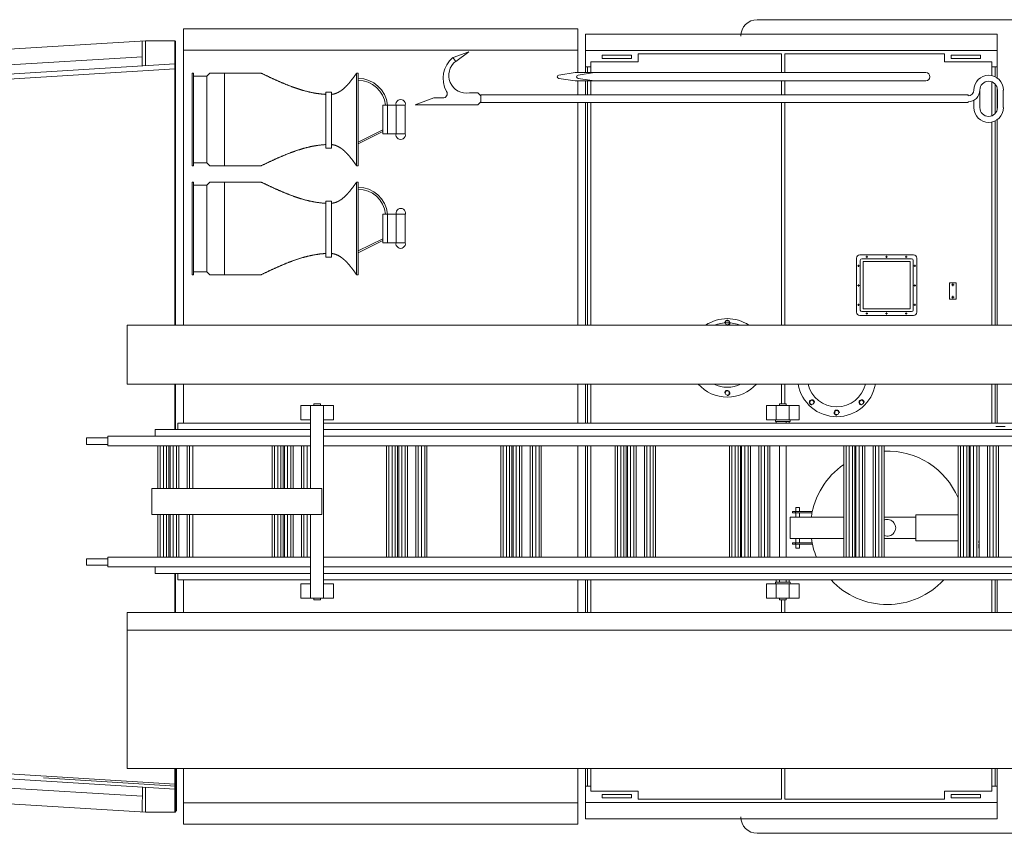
# Model space of a CAD drawing. Header units: metres. Extents: x -167 to 338, y -186 to 508.
# Tile 278 of 279: x 72.57 to 75.61, y 505.64 to 508.15. Entities that reach past the tile are written whole.
import ezdxf

# ---------------------------------------------------------------- set-up
doc = ezdxf.new("R2010")
doc.units = ezdxf.units.M
doc.header["$MEASUREMENT"] = 0

msp = doc.modelspace()

# ---------------------------------------------------------------- linework, layer by layer
at = {"color": 7, "linetype": 'Continuous', "lineweight": 13}
for p, q in [((74.8446, 508.1545), (75.883, 508.1545)), ((73.0737, 508.1263), (73.0737, 507.2119)), ((73.0737, 508.1263), (74.2906, 508.1263)), ((74.2906, 508.1263), (74.2906, 507.9912)), ((74.3148, 508.1102), (75.5851, 508.1102)), ((74.3148, 508.1102), (74.3148, 507.9912)), ((75.5851, 508.1102), (75.5851, 507.9745)), ((72.9568, 508.089), (71.9688, 508.0285)), ((72.9467, 508.089), (72.9467, 508.0119)), ((73.0072, 508.089), (72.9568, 508.089)), ((72.9568, 508.089), (72.9568, 508.0125)), ((73.0475, 508.089), (73.0072, 508.089)), ((73.0475, 508.089), (73.0475, 507.2119)), ((73.0496, 508.089), (73.0496, 507.2119)), ((73.0737, 508.0608), (74.2906, 508.0608)), ((73.9065, 508.0377), (73.9544, 508.0549)), ((73.9544, 508.0549), (73.9141, 508.0258)), ((74.2906, 508.0608), (74.2906, 507.9912)), ((75.5851, 508.0597), (74.3148, 508.0597)), ((74.4771, 508.0245), (74.4771, 508.0497)), ((74.4771, 508.0497), (74.4771, 508.0245)), ((74.9199, 508.0497), (74.4771, 508.0497)), ((74.9199, 507.9912), (74.9199, 508.0497)), ((75.4228, 508.0497), (74.93, 508.0497)), ((74.93, 508.0497), (74.93, 507.9912)), ((75.4228, 508.0245), (75.4228, 508.0497)), ((73.0475, 508.018), (71.9537, 507.951)), ((72.9469, 508.0402), (71.9839, 507.9812)), ((73.9145, 508.0258), (73.9057, 508.0377)), ((74.3309, 508.0245), (74.4771, 508.0245)), ((74.3309, 508.0245), (74.3309, 507.9912)), ((75.4228, 508.0245), (75.5689, 508.0245)), ((75.5689, 508.0245), (75.5689, 507.9817)), ((73.0475, 508.0029), (71.9537, 507.9359)), ((73.1007, 507.7038), (73.1007, 507.9896)), ((73.1007, 507.9896), (73.1052, 507.9896)), ((73.1052, 507.7038), (73.1052, 507.9896)), ((73.146, 507.9805), (73.1551, 507.9896)), ((73.1551, 507.9896), (73.2, 507.9896)), ((73.2, 507.7038), (73.2, 507.9896)), ((73.3134, 507.9896), (73.2, 507.9896)), ((73.6083, 507.9896), (73.6129, 507.9896)), ((73.6083, 507.7038), (73.6083, 507.9896)), ((73.6129, 507.7038), (73.6129, 507.9896)), ((74.2321, 507.9837), (74.2827, 507.9912)), ((74.8351, 507.9912), (74.2827, 507.9912)), ((74.2919, 507.9837), (74.3426, 507.9912)), ((74.3309, 508.0093), (74.3148, 508.0093)), ((74.3209, 508.0093), (74.3209, 507.9912)), ((75.0939, 507.9912), (74.8351, 507.9912)), ((75.1492, 507.9912), (75.0939, 507.9912)), ((75.3649, 507.9912), (75.1492, 507.9912)), ((75.5689, 508.0093), (75.5851, 508.0093)), ((75.579, 508.0093), (75.579, 507.9781)), ((73.1052, 507.9805), (73.146, 507.9805)), ((73.146, 507.7128), (73.146, 507.9805)), ((74.2322, 507.973), (74.2827, 507.9658)), ((74.8351, 507.9658), (74.2827, 507.9658)), ((74.2906, 507.9658), (74.2906, 507.9223)), ((74.2906, 507.9658), (74.2906, 507.9223)), ((74.292, 507.973), (74.3426, 507.9658)), ((74.3148, 507.9658), (74.3148, 507.9223)), ((74.3209, 507.9658), (74.3209, 507.9223)), ((74.3309, 507.9658), (74.3309, 507.9223)), ((75.0908, 507.9658), (74.8351, 507.9658)), ((74.9199, 507.9223), (74.9199, 507.9658)), ((74.93, 507.9658), (74.93, 507.9223)), ((75.1491, 507.9658), (75.0908, 507.9658)), ((75.3649, 507.9658), (75.1491, 507.9658)), ((75.5689, 507.9628), (75.5689, 507.8578)), ((75.579, 507.9558), (75.579, 507.8648)), ((73.513, 507.9306), (73.5311, 507.9306)), ((73.513, 507.7582), (73.513, 507.9306)), ((73.5311, 507.9306), (73.5311, 507.7582)), ((73.9827, 507.9284), (73.9564, 507.9284)), ((73.9918, 507.9194), (73.9827, 507.9284)), ((73.9827, 507.9284), (73.9918, 507.9194)), ((73.9918, 507.9194), (73.9918, 507.9223)), ((73.9919, 507.9223), (74.0706, 507.9223)), ((74.0706, 507.9223), (74.8339, 507.9223)), ((74.8339, 507.9223), (75.4953, 507.9223)), ((75.4953, 507.9194), (75.4953, 507.9223)), ((75.5316, 507.8831), (75.5316, 507.9375)), ((75.5851, 507.9448), (75.5851, 507.8757)), ((75.5861, 507.9375), (75.5861, 507.8831)), ((75.6042, 507.9375), (75.6042, 507.8831)), ((73.7889, 507.8921), (73.8461, 507.913)), ((73.9612, 507.8921), (73.7896, 507.8921)), ((73.8461, 507.913), (73.8743, 507.913)), ((73.8676, 507.913), (73.872, 507.913)), ((73.9827, 507.8921), (73.9612, 507.8921)), ((73.9918, 507.9012), (73.9827, 507.8921)), ((73.9918, 507.9012), (73.9918, 507.9194)), ((73.9919, 507.9014), (73.9919, 507.8987)), ((73.9919, 507.8987), (74.0706, 507.8987)), ((74.0702, 507.8987), (74.8377, 507.8987)), ((74.2906, 507.8987), (74.2906, 507.2119)), ((74.2906, 507.8987), (74.2906, 507.2119)), ((74.3148, 507.8987), (74.3148, 507.2119)), ((74.3209, 507.8987), (74.3209, 507.2119)), ((74.3309, 507.8987), (74.3309, 507.2119)), ((74.8377, 507.8987), (75.4953, 507.8987)), ((74.9199, 507.2119), (74.9199, 507.8987)), ((74.93, 507.8987), (74.93, 507.2119)), ((75.4953, 507.9012), (75.4953, 507.8987)), ((75.5135, 507.8831), (75.5135, 507.9061)), ((75.5316, 507.8831), (75.5316, 507.9184)), ((73.6894, 507.891), (73.6894, 507.8023)), ((73.6894, 507.891), (73.7585, 507.891)), ((73.7032, 507.891), (73.7032, 507.8023)), ((73.7298, 507.891), (73.7298, 507.8023)), ((73.7585, 507.891), (73.7585, 507.8023)), ((75.5689, 507.8388), (75.5689, 507.2119)), ((75.579, 507.8424), (75.579, 507.2119)), ((75.5851, 507.846), (75.5851, 507.2119)), ((73.6894, 507.8148), (73.6129, 507.7771)), ((73.6894, 507.8091), (73.6129, 507.7714)), ((73.6894, 507.8023), (73.7585, 507.8023)), ((73.7034, 507.8217), (73.7032, 507.8216)), ((73.5311, 507.7582), (73.513, 507.7582)), ((73.1052, 507.7128), (73.146, 507.7128)), ((73.146, 507.7128), (73.1551, 507.7038)), ((73.1007, 507.7038), (73.1052, 507.7038)), ((73.1551, 507.7038), (73.2, 507.7038)), ((73.3134, 507.7038), (73.2, 507.7038)), ((73.6083, 507.7038), (73.6129, 507.7038)), ((73.1007, 507.3677), (73.1007, 507.6535)), ((73.1007, 507.6535), (73.1052, 507.6535)), ((73.1052, 507.3677), (73.1052, 507.6535)), ((73.146, 507.6444), (73.1551, 507.6535)), ((73.1551, 507.6535), (73.2, 507.6535)), ((73.2, 507.3677), (73.2, 507.6535)), ((73.3134, 507.6535), (73.2, 507.6535)), ((73.6083, 507.6535), (73.6129, 507.6535)), ((73.6083, 507.3677), (73.6083, 507.6535)), ((73.6129, 507.3677), (73.6129, 507.6535)), ((73.1052, 507.6444), (73.146, 507.6444)), ((73.146, 507.3767), (73.146, 507.6444)), ((73.513, 507.5945), (73.5311, 507.5945)), ((73.513, 507.4221), (73.513, 507.5945)), ((73.5311, 507.5945), (73.5311, 507.4221)), ((73.6894, 507.5549), (73.6894, 507.4662)), ((73.6894, 507.5549), (73.7585, 507.5549)), ((73.7032, 507.5549), (73.7032, 507.4662)), ((73.7298, 507.5549), (73.7298, 507.4662)), ((73.7585, 507.5549), (73.7585, 507.4662)), ((73.6894, 507.4786), (73.6129, 507.441)), ((73.6894, 507.473), (73.6129, 507.4353)), ((73.6894, 507.4662), (73.7585, 507.4662)), ((73.5311, 507.4221), (73.513, 507.4221)), ((75.1626, 507.2588), (75.1626, 507.412)), ((75.1676, 507.417), (75.3209, 507.417)), ((75.1716, 507.408), (75.3168, 507.408)), ((75.1716, 507.2628), (75.1716, 507.408)), ((75.1863, 507.4226), (75.1802, 507.4226)), ((75.1832, 507.4196), (75.1832, 507.4256)), ((75.2468, 507.4226), (75.2407, 507.4226)), ((75.2437, 507.4196), (75.2437, 507.4256)), ((75.3073, 507.4226), (75.3012, 507.4226)), ((75.3042, 507.4196), (75.3042, 507.4256)), ((75.3168, 507.408), (75.3168, 507.2628)), ((75.3259, 507.412), (75.3259, 507.2588)), ((73.1052, 507.3767), (73.146, 507.3767)), ((73.146, 507.3767), (73.1551, 507.3677)), ((75.1601, 507.3954), (75.154, 507.3954)), ((75.157, 507.3984), (75.157, 507.3923)), ((75.3284, 507.3954), (75.3345, 507.3954)), ((75.3314, 507.3984), (75.3314, 507.3923)), ((73.1007, 507.3677), (73.1052, 507.3677)), ((73.1551, 507.3677), (73.2, 507.3677)), ((73.3134, 507.3677), (73.2, 507.3677)), ((73.6083, 507.3677), (73.6129, 507.3677)), ((75.1601, 507.3349), (75.154, 507.3349)), ((75.157, 507.3379), (75.157, 507.3318)), ((75.3284, 507.3349), (75.3345, 507.3349)), ((75.3314, 507.3379), (75.3314, 507.3318)), ((75.4585, 507.3426), (75.4383, 507.3426)), ((75.4383, 507.2922), (75.4383, 507.3426)), ((75.4585, 507.3426), (75.4433, 507.3426)), ((75.4524, 507.3365), (75.4444, 507.3365)), ((75.4484, 507.3325), (75.4484, 507.3406)), ((75.4585, 507.2922), (75.4585, 507.3426)), ((75.4585, 507.2922), (75.4585, 507.3426)), ((75.4383, 507.2922), (75.4585, 507.2922)), ((75.4433, 507.2922), (75.4585, 507.2922)), ((75.4524, 507.2982), (75.4444, 507.2982)), ((75.4484, 507.2942), (75.4484, 507.3023)), ((75.1601, 507.2744), (75.154, 507.2744)), ((75.157, 507.2774), (75.157, 507.2714)), ((75.3209, 507.2537), (75.1676, 507.2537)), ((75.3168, 507.2628), (75.1716, 507.2628)), ((75.3284, 507.2744), (75.3345, 507.2744)), ((75.3314, 507.2774), (75.3314, 507.2714)), ((75.1863, 507.2482), (75.1802, 507.2482)), ((75.1832, 507.2512), (75.1832, 507.2451)), ((75.2468, 507.2482), (75.2407, 507.2482)), ((75.2437, 507.2512), (75.2437, 507.2451)), ((75.3073, 507.2482), (75.3012, 507.2482)), ((75.3042, 507.2512), (75.3042, 507.2451)), ((72.9001, 507.2119), (72.9001, 507.0304)), ((77.1275, 507.2119), (72.9001, 507.2119)), ((77.1275, 507.0304), (72.9001, 507.0304)), ((73.0475, 507.0304), (73.0475, 506.8896)), ((73.0496, 507.0304), (73.0496, 506.8896)), ((73.0737, 507.0304), (73.0737, 506.9098)), ((74.2906, 507.0304), (74.2906, 506.9098)), ((74.2906, 507.0304), (74.2906, 506.9098)), ((74.3148, 507.0304), (74.3148, 506.9098)), ((74.3209, 507.0304), (74.3209, 506.9098)), ((74.3309, 507.0304), (74.3309, 506.9098)), ((74.9199, 506.9695), (74.9199, 507.0304)), ((74.93, 507.0304), (74.93, 506.9695)), ((75.5689, 507.0304), (75.5689, 506.9094)), ((75.579, 507.0304), (75.579, 506.9098)), ((75.5851, 507.0304), (75.5851, 506.9098)), ((73.4358, 506.9644), (73.4358, 506.9201)), ((73.4661, 506.9644), (73.4358, 506.9644)), ((73.4661, 506.9644), (73.4661, 506.8896)), ((73.5064, 506.9644), (73.4661, 506.9644)), ((73.4963, 506.9695), (73.4762, 506.9695)), ((73.4762, 506.9644), (73.4762, 506.9695)), ((73.4963, 506.9644), (73.4963, 506.9695)), ((73.5064, 506.9644), (73.5064, 506.8896)), ((73.5366, 506.9644), (73.5064, 506.9644)), ((73.5366, 506.9644), (73.5366, 506.9201)), ((74.8732, 506.9644), (74.8732, 506.9201)), ((74.9034, 506.9644), (74.8732, 506.9644)), ((74.9437, 506.9644), (74.9034, 506.9644)), ((74.9034, 506.9201), (74.9034, 506.9644)), ((74.9336, 506.9695), (74.9135, 506.9695)), ((74.9135, 506.9644), (74.9135, 506.9695)), ((74.9336, 506.9644), (74.9336, 506.9695)), ((74.9437, 506.9201), (74.9437, 506.9644)), ((74.974, 506.9644), (74.9437, 506.9644)), ((74.974, 506.9644), (74.974, 506.9201)), ((73.4358, 506.9201), (73.4661, 506.9201)), ((73.5366, 506.9201), (73.5064, 506.9201)), ((74.8732, 506.9201), (74.9236, 506.9201)), ((74.9009, 506.9201), (74.9009, 506.915)), ((74.974, 506.9201), (74.9236, 506.9201)), ((74.9462, 506.9201), (74.9462, 506.915)), ((72.9863, 506.8896), (72.9863, 506.8694)), ((73.2347, 506.8896), (72.9863, 506.8896)), ((73.0569, 506.9098), (73.0569, 506.8896)), ((73.2347, 506.9098), (73.0569, 506.9098)), ((73.4661, 506.9098), (73.2347, 506.9098)), ((73.4661, 506.8896), (73.2347, 506.8896)), ((73.4661, 506.9098), (73.4661, 506.7081)), ((73.5064, 506.9098), (73.5064, 506.4259)), ((75.899, 506.9098), (73.5064, 506.9098)), ((75.9082, 506.8896), (73.5064, 506.8896)), ((74.9462, 506.915), (74.9009, 506.915)), ((74.9034, 506.915), (74.9034, 506.9098)), ((74.9336, 506.915), (74.9336, 506.9098)), ((74.9437, 506.915), (74.9437, 506.9098)), ((75.6103, 506.8994), (75.5815, 506.8994)), ((72.7747, 506.8644), (72.7747, 506.8442)), ((72.7854, 506.8644), (72.7747, 506.8644)), ((72.8402, 506.8644), (72.7854, 506.8644)), ((72.8402, 506.8694), (72.8402, 506.8392)), ((73.07, 506.8694), (72.8402, 506.8694)), ((73.2347, 506.8694), (72.8402, 506.8694)), ((73.4661, 506.8694), (73.2347, 506.8694)), ((75.5851, 506.8694), (73.5064, 506.8694)), ((74.4968, 506.8694), (74.4706, 506.8694)), ((75.9125, 506.8694), (75.5851, 506.8694)), ((72.7854, 506.8442), (72.7747, 506.8442)), ((72.7854, 506.8442), (72.8402, 506.8442)), ((73.0095, 506.8392), (72.8402, 506.8392)), ((73.2347, 506.8392), (72.8402, 506.8392)), ((72.9947, 506.8392), (72.9947, 506.7081)), ((73.0021, 506.8392), (73.0021, 506.7081)), ((73.0118, 506.7081), (73.0118, 506.8392)), ((73.0219, 506.8392), (73.0219, 506.7081)), ((73.0289, 506.8392), (73.0289, 506.7081)), ((73.0324, 506.8392), (73.0324, 506.7081)), ((73.0421, 506.7081), (73.0421, 506.8392)), ((73.0521, 506.8392), (73.0521, 506.7081)), ((73.0592, 506.8392), (73.0592, 506.7081)), ((73.0854, 506.8392), (73.0854, 506.7081)), ((73.0929, 506.8392), (73.0929, 506.7081)), ((73.1026, 506.8392), (73.1026, 506.7081)), ((73.4661, 506.8392), (73.2347, 506.8392)), ((73.3475, 506.8392), (73.3475, 506.7081)), ((73.355, 506.8392), (73.355, 506.7081)), ((73.3647, 506.7081), (73.3647, 506.8392)), ((73.3747, 506.8392), (73.3747, 506.7081)), ((73.3818, 506.8392), (73.3818, 506.7081)), ((73.3852, 506.8392), (73.3852, 506.7081)), ((73.3949, 506.7081), (73.3949, 506.8392)), ((73.405, 506.8392), (73.405, 506.7081)), ((73.412, 506.8392), (73.412, 506.7081)), ((73.4383, 506.8392), (73.4383, 506.7081)), ((73.4457, 506.8392), (73.4457, 506.7081)), ((73.4555, 506.8392), (73.4555, 506.7081)), ((75.9191, 506.8392), (73.5064, 506.8392)), ((73.7004, 506.8392), (73.7004, 506.4964)), ((73.7078, 506.8392), (73.7078, 506.4964)), ((73.7175, 506.4964), (73.7175, 506.8392)), ((73.7276, 506.8392), (73.7276, 506.4964)), ((73.7347, 506.8392), (73.7347, 506.4964)), ((73.7381, 506.8392), (73.7381, 506.4964)), ((73.7478, 506.4964), (73.7478, 506.8392)), ((73.7578, 506.8392), (73.7578, 506.4964)), ((73.7649, 506.8392), (73.7649, 506.4964)), ((73.7911, 506.8392), (73.7911, 506.4964)), ((73.7986, 506.8392), (73.7986, 506.4964)), ((73.8083, 506.8392), (73.8083, 506.4964)), ((73.8183, 506.8392), (73.8183, 506.4964)), ((73.8254, 506.8392), (73.8254, 506.4964)), ((74.0532, 506.8392), (74.0532, 506.4964)), ((74.0607, 506.8392), (74.0607, 506.4964)), ((74.0704, 506.4964), (74.0704, 506.8392)), ((74.0804, 506.8392), (74.0804, 506.4964)), ((74.0875, 506.8392), (74.0875, 506.4964)), ((74.0909, 506.8392), (74.0909, 506.4964)), ((74.1006, 506.4964), (74.1006, 506.8392)), ((74.1107, 506.8392), (74.1107, 506.4964)), ((74.1177, 506.8392), (74.1177, 506.4964)), ((74.144, 506.8392), (74.144, 506.4964)), ((74.1514, 506.8392), (74.1514, 506.4964)), ((74.1612, 506.8392), (74.1612, 506.4964)), ((74.1712, 506.8392), (74.1712, 506.4964)), ((74.1782, 506.8392), (74.1782, 506.4964)), ((74.2906, 506.4964), (74.2906, 506.8392)), ((74.2906, 506.8392), (74.2906, 506.7735)), ((74.3148, 506.4964), (74.3148, 506.8392)), ((74.3209, 506.8392), (74.3209, 506.4964)), ((74.3309, 506.8392), (74.3309, 506.4964)), ((74.4061, 506.8392), (74.4061, 506.4964)), ((74.4135, 506.8392), (74.4135, 506.4964)), ((74.4232, 506.4964), (74.4232, 506.8392)), ((74.4333, 506.8392), (74.4333, 506.4964)), ((74.4404, 506.8392), (74.4404, 506.4964)), ((74.4438, 506.8392), (74.4438, 506.4964)), ((74.4535, 506.4964), (74.4535, 506.8392)), ((74.4635, 506.8392), (74.4635, 506.4964)), ((74.4706, 506.8392), (74.4706, 506.4964)), ((74.4968, 506.8392), (74.4968, 506.4964)), ((74.5043, 506.8392), (74.5043, 506.4964)), ((74.514, 506.8392), (74.514, 506.4964)), ((74.524, 506.8392), (74.524, 506.4964)), ((74.5311, 506.8392), (74.5311, 506.4964)), ((74.7589, 506.8392), (74.7589, 506.4964)), ((74.7664, 506.8392), (74.7664, 506.4964)), ((74.7761, 506.4964), (74.7761, 506.8392)), ((74.7861, 506.8392), (74.7861, 506.4964)), ((74.7932, 506.8392), (74.7932, 506.4964)), ((74.7966, 506.8392), (74.7966, 506.4964)), ((74.8063, 506.4964), (74.8063, 506.8392)), ((74.8164, 506.8392), (74.8164, 506.4964)), ((74.8235, 506.8392), (74.8235, 506.4964)), ((74.8497, 506.8392), (74.8497, 506.4964)), ((74.8571, 506.8392), (74.8571, 506.4964)), ((74.8669, 506.8392), (74.8669, 506.4964)), ((74.8769, 506.8392), (74.8769, 506.4964)), ((74.8839, 506.8392), (74.8839, 506.4964)), ((74.9135, 506.8392), (74.9135, 506.4964)), ((74.9336, 506.8392), (74.9336, 506.4964)), ((75.1118, 506.8392), (75.1118, 506.4964)), ((75.1192, 506.8392), (75.1192, 506.4964)), ((75.1289, 506.4964), (75.1289, 506.8392)), ((75.139, 506.8392), (75.139, 506.4964)), ((75.1461, 506.8392), (75.1461, 506.4964)), ((75.1495, 506.8392), (75.1495, 506.4964)), ((75.1592, 506.4964), (75.1592, 506.8392)), ((75.1692, 506.8392), (75.1692, 506.4964)), ((75.1763, 506.8392), (75.1763, 506.4964)), ((75.2025, 506.8392), (75.2025, 506.4964)), ((75.21, 506.8392), (75.21, 506.4964)), ((75.2197, 506.8392), (75.2197, 506.4964)), ((75.2297, 506.8392), (75.2297, 506.4964)), ((75.2368, 506.8392), (75.2368, 506.4964)), ((75.4646, 506.8392), (75.4646, 506.6272)), ((75.4721, 506.8392), (75.4721, 506.4964)), ((75.4818, 506.4964), (75.4818, 506.8392)), ((75.4919, 506.8392), (75.4919, 506.4964)), ((75.4989, 506.8392), (75.4989, 506.4964)), ((75.5023, 506.8392), (75.5023, 506.4964)), ((75.512, 506.4964), (75.512, 506.8392)), ((75.5221, 506.8392), (75.5221, 506.4964)), ((75.5292, 506.8392), (75.5292, 506.4964)), ((75.5554, 506.8392), (75.5554, 506.4964)), ((75.5628, 506.8392), (75.5628, 506.4964)), ((75.5726, 506.8392), (75.5726, 506.4964)), ((75.5826, 506.8392), (75.5826, 506.4964)), ((75.5896, 506.8392), (75.5896, 506.4964)), ((73.5004, 506.7081), (72.9764, 506.7081)), ((72.9764, 506.7081), (72.9764, 506.6275)), ((73.5004, 506.7081), (73.5004, 506.6275)), ((74.9636, 506.6498), (74.9756, 506.6498)), ((74.9636, 506.6372), (74.9636, 506.6498)), ((74.9756, 506.6498), (74.9756, 506.6372)), ((73.5004, 506.6275), (72.9764, 506.6275)), ((72.9947, 506.6275), (72.9947, 506.4964)), ((73.0021, 506.6275), (73.0021, 506.4964)), ((73.0118, 506.4964), (73.0118, 506.6275)), ((73.0219, 506.6275), (73.0219, 506.4964)), ((73.0289, 506.6275), (73.0289, 506.4964)), ((73.0324, 506.6275), (73.0324, 506.4964)), ((73.0421, 506.4964), (73.0421, 506.6275)), ((73.0521, 506.6275), (73.0521, 506.4964)), ((73.0592, 506.6275), (73.0592, 506.4964)), ((73.0854, 506.6275), (73.0854, 506.4964)), ((73.0929, 506.6275), (73.0929, 506.4964)), ((73.1026, 506.6275), (73.1026, 506.4964)), ((73.3475, 506.6275), (73.3475, 506.4964)), ((73.355, 506.6275), (73.355, 506.4964)), ((73.3647, 506.4964), (73.3647, 506.6275)), ((73.3747, 506.6275), (73.3747, 506.4964)), ((73.3818, 506.6275), (73.3818, 506.4964)), ((73.3852, 506.6275), (73.3852, 506.4964)), ((73.3949, 506.4964), (73.3949, 506.6275)), ((73.405, 506.6275), (73.405, 506.4964)), ((73.412, 506.6275), (73.412, 506.4964)), ((73.4383, 506.6275), (73.4383, 506.4964)), ((73.4457, 506.6275), (73.4457, 506.4964)), ((73.4555, 506.6275), (73.4555, 506.4964)), ((73.4661, 506.6275), (73.4661, 506.3696)), ((74.9464, 506.6196), (74.9464, 506.5541)), ((75.1118, 506.6196), (74.9464, 506.6196)), ((75.0148, 506.6372), (74.954, 506.6372)), ((74.954, 506.6372), (74.954, 506.6332)), ((75.014, 506.6332), (74.954, 506.6332)), ((74.963, 506.6372), (74.963, 506.6332)), ((74.9636, 506.6196), (74.9636, 506.6332)), ((74.9756, 506.6332), (74.9756, 506.6196)), ((75.3346, 506.6196), (75.2368, 506.6196)), ((75.3346, 506.6272), (75.3346, 506.5465)), ((75.4646, 506.6272), (75.3346, 506.6272)), ((75.4646, 506.6272), (75.4646, 506.4964)), ((74.9464, 506.5541), (75.1118, 506.5541)), ((75.014, 506.5405), (74.954, 506.5405)), ((74.954, 506.5364), (74.954, 506.5405)), ((75.0148, 506.5364), (74.954, 506.5364)), ((74.963, 506.5364), (74.963, 506.5405)), ((74.9636, 506.5405), (74.9636, 506.5541)), ((74.9636, 506.5238), (74.9636, 506.5364)), ((74.9756, 506.5541), (74.9756, 506.5405)), ((74.9756, 506.5364), (74.9756, 506.5238)), ((75.3346, 506.5541), (75.2368, 506.5541)), ((75.4646, 506.5465), (75.3346, 506.5465)), ((75.5291, 506.5405), (75.5291, 506.5465)), ((75.5291, 506.5238), (75.5291, 506.5364)), ((72.8402, 506.4964), (73.0095, 506.4964)), ((72.8402, 506.4964), (72.8402, 506.4662)), ((73.2347, 506.4964), (72.8402, 506.4964)), ((73.4661, 506.4964), (73.2347, 506.4964)), ((75.9254, 506.4964), (73.5064, 506.4964)), ((74.9756, 506.5238), (74.9636, 506.5238)), ((72.7747, 506.4914), (72.7747, 506.4712)), ((72.7854, 506.4914), (72.7747, 506.4914)), ((72.7854, 506.4712), (72.7747, 506.4712)), ((72.8402, 506.4914), (72.7854, 506.4914)), ((72.7854, 506.4712), (72.8402, 506.4712)), ((73.2347, 506.4662), (72.8402, 506.4662)), ((72.9863, 506.4662), (72.9863, 506.446)), ((73.4661, 506.4662), (73.2347, 506.4662)), ((75.9101, 506.4662), (73.5064, 506.4662)), ((73.2347, 506.446), (72.9863, 506.446)), ((73.0475, 506.446), (73.0475, 506.325)), ((73.0496, 506.446), (73.0496, 506.325)), ((73.0569, 506.446), (73.0569, 506.4259)), ((73.4661, 506.446), (73.2347, 506.446)), ((73.4661, 506.446), (73.4661, 506.4259)), ((75.9082, 506.446), (73.5064, 506.446)), ((73.0569, 506.4259), (73.1944, 506.4259)), ((73.2347, 506.4259), (73.0569, 506.4259)), ((73.0737, 506.4259), (73.0737, 506.325)), ((73.2347, 506.4259), (73.4661, 506.4259)), ((73.4661, 506.4259), (73.2347, 506.4259)), ((73.4358, 506.414), (73.4358, 506.3696)), ((73.4661, 506.414), (73.4358, 506.414)), ((73.5064, 506.4259), (73.5064, 506.3696)), ((73.5064, 506.4259), (75.8484, 506.4259)), ((75.8945, 506.4259), (73.5064, 506.4259)), ((73.5366, 506.414), (73.5064, 506.414)), ((73.5366, 506.414), (73.5366, 506.3696)), ((74.2906, 506.325), (74.2906, 506.4259)), ((74.3148, 506.325), (74.3148, 506.4259)), ((74.3209, 506.4259), (74.3209, 506.325)), ((74.3309, 506.4259), (74.3309, 506.325)), ((74.8732, 506.414), (74.8732, 506.3696)), ((74.9236, 506.414), (74.8732, 506.414)), ((74.9009, 506.414), (74.9009, 506.419)), ((74.9462, 506.419), (74.9009, 506.419)), ((74.9034, 506.4259), (74.9034, 506.419)), ((74.9034, 506.414), (74.9034, 506.3696)), ((74.9135, 506.4259), (74.9135, 506.419)), ((74.974, 506.414), (74.9236, 506.414)), ((74.9336, 506.4259), (74.9336, 506.419)), ((74.9437, 506.4259), (74.9437, 506.419)), ((74.9437, 506.414), (74.9437, 506.3696)), ((74.9462, 506.414), (74.9462, 506.419)), ((74.974, 506.414), (74.974, 506.3696)), ((75.5689, 506.4259), (75.5689, 506.325)), ((75.579, 506.4259), (75.579, 506.325)), ((75.5851, 506.4259), (75.5851, 506.325)), ((73.4358, 506.3696), (73.4661, 506.3696)), ((73.5064, 506.3696), (73.4661, 506.3696)), ((73.4762, 506.3696), (73.4762, 506.3646)), ((73.4963, 506.3646), (73.4762, 506.3646)), ((73.4963, 506.3696), (73.4963, 506.3646)), ((73.5366, 506.3696), (73.5064, 506.3696)), ((74.8732, 506.3696), (74.9034, 506.3696)), ((74.9437, 506.3696), (74.9034, 506.3696)), ((74.9135, 506.3696), (74.9135, 506.3646)), ((74.9336, 506.3646), (74.9135, 506.3646)), ((74.9199, 506.3646), (74.9199, 506.325)), ((74.93, 506.3646), (74.93, 506.325)), ((74.9336, 506.3696), (74.9336, 506.3646)), ((74.974, 506.3696), (74.9437, 506.3696)), ((72.9001, 505.8445), (72.9001, 506.325)), ((77.1275, 506.325), (72.9001, 506.325)), ((77.1275, 506.2706), (72.9001, 506.2706)), ((75.0291, 506.2706), (75.2199, 506.2706)), ((73.0475, 505.7958), (71.9537, 505.8629)), ((73.0475, 505.7807), (71.9537, 505.8477)), ((77.1275, 505.8445), (72.9001, 505.8445)), ((73.0475, 505.8445), (73.0475, 505.7097)), ((73.0496, 505.8445), (73.0496, 505.7097)), ((73.0502, 505.8445), (73.0502, 505.7125)), ((73.052, 505.8445), (73.052, 505.7125)), ((73.0737, 505.8445), (73.0737, 505.6724)), ((73.0737, 505.8445), (73.0737, 505.679)), ((74.2906, 505.6724), (74.2906, 505.8445)), ((74.3148, 505.6886), (74.3148, 505.8445)), ((74.3209, 505.8445), (74.3209, 505.7894)), ((74.3309, 505.8445), (74.3309, 505.7743)), ((74.9199, 505.8445), (74.9199, 505.7491)), ((74.93, 505.8445), (74.93, 505.7491)), ((75.5689, 505.8445), (75.5689, 505.7743)), ((75.579, 505.8445), (75.579, 505.7894)), ((75.5851, 505.8445), (75.5851, 505.6886)), ((72.9469, 505.7586), (71.9839, 505.8176)), ((73.0502, 505.7901), (72.6422, 505.815)), ((72.9568, 505.7097), (71.9688, 505.7702)), ((72.947, 505.7868), (72.9467, 505.7103)), ((72.9571, 505.7862), (72.9568, 505.7097)), ((74.3309, 505.7894), (74.3148, 505.7894)), ((74.3309, 505.7743), (74.4771, 505.7743)), ((74.4771, 505.7743), (74.4771, 505.7491)), ((75.4228, 505.7743), (75.4228, 505.7491)), ((75.4228, 505.7743), (75.5689, 505.7743)), ((75.5851, 505.7894), (75.5689, 505.7894)), ((73.0737, 505.738), (74.2906, 505.738)), ((75.5851, 505.739), (74.3148, 505.739)), ((74.9199, 505.7491), (74.4771, 505.7491)), ((75.4228, 505.7491), (74.93, 505.7491)), ((72.9568, 505.7097), (73.0496, 505.7097)), ((74.3148, 505.6886), (75.5851, 505.6886)), ((73.0737, 505.6724), (74.2906, 505.6724)), ((74.8446, 505.6442), (75.883, 505.6442))]:
    msp.add_line(p, q, dxfattribs=at)
for points in [[(74.3662, 508.0345), (74.457, 508.0345), (74.457, 508.0446), (74.3662, 508.0446)], [(75.5337, 508.0345), (75.4429, 508.0345), (75.4429, 508.0446), (75.5337, 508.0446)], [(74.3662, 505.7642), (74.457, 505.7642), (74.457, 505.7541), (74.3662, 505.7541)], [(75.5337, 505.7642), (75.4429, 505.7642), (75.4429, 505.7541), (75.5337, 505.7541)]]:
    msp.add_lwpolyline(points, close=True, dxfattribs=at)
at = {"color": 7, "linetype": 'Continuous', "lineweight": 13, "flags": 128}
for points in [[(73.513, 507.9241), (73.5114, 507.9242), (73.5097, 507.9243), (73.5081, 507.9244), (73.5065, 507.9245), (73.5049, 507.9247), (73.5032, 507.9248), (73.5016, 507.925), (73.5, 507.9251), (73.4984, 507.9253), (73.4967, 507.9255), (73.4951, 507.9257), (73.4935, 507.9259), (73.4919, 507.9261), (73.4903, 507.9263), (73.4887, 507.9265), (73.4871, 507.9267), (73.4855, 507.927), (73.4839, 507.9272), (73.4823, 507.9275), (73.4807, 507.9277), (73.4791, 507.928), (73.4775, 507.9283), (73.4759, 507.9286), (73.4743, 507.9289), (73.4727, 507.9292), (73.4711, 507.9295), (73.4695, 507.9298), (73.4679, 507.9302), (73.4663, 507.9305), (73.4647, 507.9309), (73.4631, 507.9312), (73.4615, 507.9316), (73.46, 507.9319), (73.4584, 507.9323), (73.4568, 507.9327), (73.4552, 507.9331), (73.4536, 507.9335), (73.4521, 507.9339), (73.4505, 507.9343), (73.4489, 507.9347), (73.4473, 507.9352), (73.4458, 507.9356), (73.4442, 507.936), (73.4426, 507.9365), (73.441, 507.9369), (73.4395, 507.9374), (73.4379, 507.9379), (73.4363, 507.9383), (73.4348, 507.9388), (73.4332, 507.9393), (73.4316, 507.9398), (73.4301, 507.9403), (73.4285, 507.9408), (73.427, 507.9413), (73.4254, 507.9418), (73.4238, 507.9423), (73.4223, 507.9428), (73.4207, 507.9434), (73.4192, 507.9439), (73.4176, 507.9444), (73.4161, 507.945), (73.4145, 507.9455), (73.413, 507.9461), (73.4114, 507.9467), (73.4099, 507.9472), (73.4083, 507.9478), (73.4068, 507.9484), (73.4052, 507.949), (73.4037, 507.9495), (73.4021, 507.9501), (73.4006, 507.9507), (73.3991, 507.9513), (73.3975, 507.9519), (73.396, 507.9525), (73.3944, 507.9532), (73.3929, 507.9538), (73.3913, 507.9544), (73.3898, 507.955), (73.3883, 507.9556), (73.3867, 507.9563), (73.3852, 507.9569), (73.3837, 507.9576), (73.3821, 507.9582), (73.3806, 507.9588), (73.3791, 507.9595), (73.3775, 507.9601), (73.376, 507.9608), (73.3745, 507.9615), (73.3729, 507.9621), (73.3714, 507.9628), (73.3699, 507.9635), (73.3683, 507.9641), (73.3668, 507.9648), (73.3653, 507.9655), (73.3637, 507.9662), (73.3622, 507.9668), (73.3607, 507.9675), (73.3592, 507.9682), (73.3576, 507.9689), (73.3561, 507.9696), (73.3546, 507.9703), (73.353, 507.971), (73.3515, 507.9717), (73.35, 507.9724), (73.3485, 507.9731), (73.3469, 507.9738), (73.3454, 507.9745), (73.3439, 507.9752), (73.3424, 507.9759), (73.3408, 507.9766), (73.3393, 507.9773), (73.3378, 507.978), (73.3363, 507.9788), (73.3348, 507.9795), (73.3332, 507.9802), (73.3317, 507.9809), (73.3302, 507.9816), (73.3287, 507.9823), (73.3271, 507.9831), (73.3256, 507.9838), (73.3241, 507.9845), (73.3226, 507.9852), (73.3211, 507.986), (73.3195, 507.9867), (73.318, 507.9874), (73.3165, 507.9881), (73.315, 507.9888), (73.3134, 507.9896)], [(73.6083, 507.9896), (73.6078, 507.9888), (73.6073, 507.9881), (73.6067, 507.9874), (73.6062, 507.9867), (73.6057, 507.9859), (73.6052, 507.9852), (73.6046, 507.9845), (73.6041, 507.9838), (73.6036, 507.983), (73.6031, 507.9823), (73.6025, 507.9816), (73.602, 507.9809), (73.6015, 507.9802), (73.6009, 507.9794), (73.6004, 507.9787), (73.5999, 507.978), (73.5994, 507.9773), (73.5988, 507.9766), (73.5983, 507.9759), (73.5978, 507.9752), (73.5972, 507.9744), (73.5967, 507.9737), (73.5962, 507.973), (73.5956, 507.9723), (73.5951, 507.9716), (73.5945, 507.9709), (73.594, 507.9702), (73.5935, 507.9695), (73.5929, 507.9688), (73.5924, 507.9681), (73.5919, 507.9675), (73.5913, 507.9668), (73.5908, 507.9661), (73.5902, 507.9654), (73.5897, 507.9647), (73.5891, 507.964), (73.5886, 507.9634), (73.5881, 507.9627), (73.5875, 507.962), (73.587, 507.9614), (73.5864, 507.9607), (73.5859, 507.96), (73.5853, 507.9594), (73.5848, 507.9587), (73.5842, 507.9581), (73.5836, 507.9574), (73.5831, 507.9568), (73.5825, 507.9562), (73.582, 507.9555), (73.5814, 507.9549), (73.5808, 507.9543), (73.5803, 507.9537), (73.5797, 507.953), (73.5791, 507.9524), (73.5786, 507.9518), (73.578, 507.9512), (73.5774, 507.9506), (73.5769, 507.95), (73.5763, 507.9494), (73.5757, 507.9488), (73.5751, 507.9483), (73.5746, 507.9477), (73.574, 507.9471), (73.5734, 507.9465), (73.5728, 507.946), (73.5722, 507.9454), (73.5716, 507.9449), (73.571, 507.9443), (73.5705, 507.9438), (73.5699, 507.9432), (73.5693, 507.9427), (73.5687, 507.9422), (73.5681, 507.9417), (73.5675, 507.9412), (73.5669, 507.9406), (73.5662, 507.9401), (73.5656, 507.9396), (73.565, 507.9392), (73.5644, 507.9387), (73.5638, 507.9382), (73.5632, 507.9377), (73.5626, 507.9373), (73.5619, 507.9368), (73.5613, 507.9363), (73.5607, 507.9359), (73.5601, 507.9355), (73.5594, 507.935), (73.5588, 507.9346), (73.5582, 507.9342), (73.5575, 507.9338), (73.5569, 507.9334), (73.5562, 507.933), (73.5556, 507.9326), (73.5549, 507.9322), (73.5543, 507.9318), (73.5536, 507.9315), (73.553, 507.9311), (73.5523, 507.9307), (73.5517, 507.9304), (73.551, 507.9301), (73.5503, 507.9297), (73.5497, 507.9294), (73.549, 507.9291), (73.5483, 507.9288), (73.5476, 507.9285), (73.5469, 507.9282), (73.5463, 507.9279), (73.5456, 507.9277), (73.5449, 507.9274), (73.5442, 507.9271), (73.5435, 507.9269), (73.5428, 507.9267), (73.5421, 507.9264), (73.5414, 507.9262), (73.5407, 507.926), (73.54, 507.9258), (73.5392, 507.9256), (73.5385, 507.9254), (73.5378, 507.9252), (73.5371, 507.9251), (73.5363, 507.9249), (73.5356, 507.9248), (73.5349, 507.9246), (73.5341, 507.9245), (73.5334, 507.9244), (73.5326, 507.9243), (73.5319, 507.9242), (73.5311, 507.9241)], [(73.513, 507.7692), (73.5114, 507.7691), (73.5097, 507.769), (73.5081, 507.7689), (73.5065, 507.7688), (73.5049, 507.7686), (73.5032, 507.7685), (73.5016, 507.7684), (73.5, 507.7682), (73.4984, 507.768), (73.4967, 507.7679), (73.4951, 507.7677), (73.4935, 507.7675), (73.4919, 507.7673), (73.4903, 507.767), (73.4887, 507.7668), (73.4871, 507.7666), (73.4855, 507.7664), (73.4839, 507.7661), (73.4823, 507.7658), (73.4807, 507.7656), (73.4791, 507.7653), (73.4775, 507.765), (73.4759, 507.7647), (73.4743, 507.7644), (73.4727, 507.7641), (73.4711, 507.7638), (73.4695, 507.7635), (73.4679, 507.7632), (73.4663, 507.7628), (73.4647, 507.7625), (73.4631, 507.7621), (73.4615, 507.7617), (73.46, 507.7614), (73.4584, 507.761), (73.4568, 507.7606), (73.4552, 507.7602), (73.4536, 507.7598), (73.4521, 507.7594), (73.4505, 507.759), (73.4489, 507.7586), (73.4473, 507.7582), (73.4458, 507.7577), (73.4442, 507.7573), (73.4426, 507.7568), (73.441, 507.7564), (73.4395, 507.7559), (73.4379, 507.7555), (73.4363, 507.755), (73.4348, 507.7545), (73.4332, 507.754), (73.4316, 507.7535), (73.4301, 507.7531), (73.4285, 507.7525), (73.427, 507.752), (73.4254, 507.7515), (73.4238, 507.751), (73.4223, 507.7505), (73.4207, 507.75), (73.4192, 507.7494), (73.4176, 507.7489), (73.4161, 507.7483), (73.4145, 507.7478), (73.413, 507.7472), (73.4114, 507.7467), (73.4099, 507.7461), (73.4083, 507.7455), (73.4068, 507.7449), (73.4052, 507.7444), (73.4037, 507.7438), (73.4021, 507.7432), (73.4006, 507.7426), (73.3991, 507.742), (73.3975, 507.7414), (73.396, 507.7408), (73.3944, 507.7402), (73.3929, 507.7396), (73.3913, 507.7389), (73.3898, 507.7383), (73.3883, 507.7377), (73.3867, 507.737), (73.3852, 507.7364), (73.3837, 507.7358), (73.3821, 507.7351), (73.3806, 507.7345), (73.3791, 507.7338), (73.3775, 507.7332), (73.376, 507.7325), (73.3745, 507.7319), (73.3729, 507.7312), (73.3714, 507.7305), (73.3699, 507.7299), (73.3683, 507.7292), (73.3668, 507.7285), (73.3653, 507.7278), (73.3637, 507.7272), (73.3622, 507.7265), (73.3607, 507.7258), (73.3592, 507.7251), (73.3576, 507.7244), (73.3561, 507.7237), (73.3546, 507.723), (73.353, 507.7223), (73.3515, 507.7216), (73.35, 507.7209), (73.3485, 507.7202), (73.3469, 507.7195), (73.3454, 507.7188), (73.3439, 507.7181), (73.3424, 507.7174), (73.3408, 507.7167), (73.3393, 507.716), (73.3378, 507.7153), (73.3363, 507.7146), (73.3348, 507.7138), (73.3332, 507.7131), (73.3317, 507.7124), (73.3302, 507.7117), (73.3287, 507.711), (73.3271, 507.7103), (73.3256, 507.7095), (73.3241, 507.7088), (73.3226, 507.7081), (73.3211, 507.7074), (73.3195, 507.7066), (73.318, 507.7059), (73.3165, 507.7052), (73.315, 507.7045), (73.3134, 507.7038)], [(73.6083, 507.7038), (73.6078, 507.7045), (73.6073, 507.7052), (73.6067, 507.7059), (73.6062, 507.7067), (73.6057, 507.7074), (73.6052, 507.7081), (73.6046, 507.7088), (73.6041, 507.7096), (73.6036, 507.7103), (73.6031, 507.711), (73.6025, 507.7117), (73.602, 507.7124), (73.6015, 507.7132), (73.6009, 507.7139), (73.6004, 507.7146), (73.5999, 507.7153), (73.5994, 507.716), (73.5988, 507.7167), (73.5983, 507.7175), (73.5978, 507.7182), (73.5972, 507.7189), (73.5967, 507.7196), (73.5962, 507.7203), (73.5956, 507.721), (73.5951, 507.7217), (73.5945, 507.7224), (73.594, 507.7231), (73.5935, 507.7238), (73.5929, 507.7245), (73.5924, 507.7252), (73.5919, 507.7259), (73.5913, 507.7266), (73.5908, 507.7272), (73.5902, 507.7279), (73.5897, 507.7286), (73.5891, 507.7293), (73.5886, 507.73), (73.5881, 507.7306), (73.5875, 507.7313), (73.587, 507.732), (73.5864, 507.7326), (73.5859, 507.7333), (73.5853, 507.7339), (73.5848, 507.7346), (73.5842, 507.7352), (73.5836, 507.7359), (73.5831, 507.7365), (73.5825, 507.7372), (73.582, 507.7378), (73.5814, 507.7384), (73.5808, 507.739), (73.5803, 507.7397), (73.5797, 507.7403), (73.5791, 507.7409), (73.5786, 507.7415), (73.578, 507.7421), (73.5774, 507.7427), (73.5769, 507.7433), (73.5763, 507.7439), (73.5757, 507.7445), (73.5751, 507.7451), (73.5746, 507.7456), (73.574, 507.7462), (73.5734, 507.7468), (73.5728, 507.7473), (73.5722, 507.7479), (73.5716, 507.7485), (73.571, 507.749), (73.5705, 507.7495), (73.5699, 507.7501), (73.5693, 507.7506), (73.5687, 507.7511), (73.5681, 507.7517), (73.5675, 507.7522), (73.5669, 507.7527), (73.5662, 507.7532), (73.5656, 507.7537), (73.565, 507.7542), (73.5644, 507.7547), (73.5638, 507.7551), (73.5632, 507.7556), (73.5626, 507.7561), (73.5619, 507.7565), (73.5613, 507.757), (73.5607, 507.7574), (73.5601, 507.7579), (73.5594, 507.7583), (73.5588, 507.7587), (73.5582, 507.7591), (73.5575, 507.7595), (73.5569, 507.76), (73.5562, 507.7604), (73.5556, 507.7607), (73.5549, 507.7611), (73.5543, 507.7615), (73.5536, 507.7619), (73.553, 507.7622), (73.5523, 507.7626), (73.5517, 507.7629), (73.551, 507.7633), (73.5503, 507.7636), (73.5497, 507.7639), (73.549, 507.7642), (73.5483, 507.7645), (73.5476, 507.7648), (73.5469, 507.7651), (73.5463, 507.7654), (73.5456, 507.7657), (73.5449, 507.7659), (73.5442, 507.7662), (73.5435, 507.7664), (73.5428, 507.7667), (73.5421, 507.7669), (73.5414, 507.7671), (73.5407, 507.7673), (73.54, 507.7675), (73.5392, 507.7677), (73.5385, 507.7679), (73.5378, 507.7681), (73.5371, 507.7683), (73.5363, 507.7684), (73.5356, 507.7686), (73.5349, 507.7687), (73.5341, 507.7688), (73.5334, 507.7689), (73.5326, 507.769), (73.5319, 507.7691), (73.5311, 507.7692)], [(73.513, 507.588), (73.5114, 507.5881), (73.5097, 507.5882), (73.5081, 507.5883), (73.5065, 507.5884), (73.5049, 507.5886), (73.5032, 507.5887), (73.5016, 507.5889), (73.5, 507.589), (73.4984, 507.5892), (73.4967, 507.5894), (73.4951, 507.5896), (73.4935, 507.5898), (73.4919, 507.59), (73.4903, 507.5902), (73.4887, 507.5904), (73.4871, 507.5906), (73.4855, 507.5909), (73.4839, 507.5911), (73.4823, 507.5914), (73.4807, 507.5916), (73.4791, 507.5919), (73.4775, 507.5922), (73.4759, 507.5925), (73.4743, 507.5928), (73.4727, 507.5931), (73.4711, 507.5934), (73.4695, 507.5937), (73.4679, 507.5941), (73.4663, 507.5944), (73.4647, 507.5948), (73.4631, 507.5951), (73.4615, 507.5955), (73.46, 507.5958), (73.4584, 507.5962), (73.4568, 507.5966), (73.4552, 507.597), (73.4536, 507.5974), (73.4521, 507.5978), (73.4505, 507.5982), (73.4489, 507.5986), (73.4473, 507.5991), (73.4458, 507.5995), (73.4442, 507.5999), (73.4426, 507.6004), (73.441, 507.6008), (73.4395, 507.6013), (73.4379, 507.6018), (73.4363, 507.6022), (73.4348, 507.6027), (73.4332, 507.6032), (73.4316, 507.6037), (73.4301, 507.6042), (73.4285, 507.6047), (73.427, 507.6052), (73.4254, 507.6057), (73.4238, 507.6062), (73.4223, 507.6067), (73.4207, 507.6073), (73.4192, 507.6078), (73.4176, 507.6083), (73.4161, 507.6089), (73.4145, 507.6094), (73.413, 507.61), (73.4114, 507.6106), (73.4099, 507.6111), (73.4083, 507.6117), (73.4068, 507.6123), (73.4052, 507.6129), (73.4037, 507.6134), (73.4021, 507.614), (73.4006, 507.6146), (73.3991, 507.6152), (73.3975, 507.6158), (73.396, 507.6164), (73.3944, 507.6171), (73.3929, 507.6177), (73.3913, 507.6183), (73.3898, 507.6189), (73.3883, 507.6195), (73.3867, 507.6202), (73.3852, 507.6208), (73.3837, 507.6214), (73.3821, 507.6221), (73.3806, 507.6227), (73.3791, 507.6234), (73.3775, 507.624), (73.376, 507.6247), (73.3745, 507.6254), (73.3729, 507.626), (73.3714, 507.6267), (73.3699, 507.6274), (73.3683, 507.628), (73.3668, 507.6287), (73.3653, 507.6294), (73.3637, 507.6301), (73.3622, 507.6307), (73.3607, 507.6314), (73.3592, 507.6321), (73.3576, 507.6328), (73.3561, 507.6335), (73.3546, 507.6342), (73.353, 507.6349), (73.3515, 507.6356), (73.35, 507.6363), (73.3485, 507.637), (73.3469, 507.6377), (73.3454, 507.6384), (73.3439, 507.6391), (73.3424, 507.6398), (73.3408, 507.6405), (73.3393, 507.6412), (73.3378, 507.6419), (73.3363, 507.6427), (73.3348, 507.6434), (73.3332, 507.6441), (73.3317, 507.6448), (73.3302, 507.6455), (73.3287, 507.6462), (73.3271, 507.647), (73.3256, 507.6477), (73.3241, 507.6484), (73.3226, 507.6491), (73.3211, 507.6498), (73.3195, 507.6506), (73.318, 507.6513), (73.3165, 507.652), (73.315, 507.6527), (73.3134, 507.6535)], [(73.6083, 507.6535), (73.6078, 507.6527), (73.6073, 507.652), (73.6067, 507.6513), (73.6062, 507.6506), (73.6057, 507.6498), (73.6052, 507.6491), (73.6046, 507.6484), (73.6041, 507.6477), (73.6036, 507.6469), (73.6031, 507.6462), (73.6025, 507.6455), (73.602, 507.6448), (73.6015, 507.6441), (73.6009, 507.6433), (73.6004, 507.6426), (73.5999, 507.6419), (73.5994, 507.6412), (73.5988, 507.6405), (73.5983, 507.6398), (73.5978, 507.639), (73.5972, 507.6383), (73.5967, 507.6376), (73.5962, 507.6369), (73.5956, 507.6362), (73.5951, 507.6355), (73.5945, 507.6348), (73.594, 507.6341), (73.5935, 507.6334), (73.5929, 507.6327), (73.5924, 507.632), (73.5919, 507.6313), (73.5913, 507.6307), (73.5908, 507.63), (73.5902, 507.6293), (73.5897, 507.6286), (73.5891, 507.6279), (73.5886, 507.6273), (73.5881, 507.6266), (73.5875, 507.6259), (73.587, 507.6253), (73.5864, 507.6246), (73.5859, 507.6239), (73.5853, 507.6233), (73.5848, 507.6226), (73.5842, 507.622), (73.5836, 507.6213), (73.5831, 507.6207), (73.5825, 507.6201), (73.582, 507.6194), (73.5814, 507.6188), (73.5808, 507.6182), (73.5803, 507.6176), (73.5797, 507.6169), (73.5791, 507.6163), (73.5786, 507.6157), (73.578, 507.6151), (73.5774, 507.6145), (73.5769, 507.6139), (73.5763, 507.6133), (73.5757, 507.6127), (73.5751, 507.6122), (73.5746, 507.6116), (73.574, 507.611), (73.5734, 507.6104), (73.5728, 507.6099), (73.5722, 507.6093), (73.5716, 507.6088), (73.571, 507.6082), (73.5705, 507.6077), (73.5699, 507.6071), (73.5693, 507.6066), (73.5687, 507.6061), (73.5681, 507.6056), (73.5675, 507.605), (73.5669, 507.6045), (73.5662, 507.604), (73.5656, 507.6035), (73.565, 507.6031), (73.5644, 507.6026), (73.5638, 507.6021), (73.5632, 507.6016), (73.5626, 507.6012), (73.5619, 507.6007), (73.5613, 507.6002), (73.5607, 507.5998), (73.5601, 507.5994), (73.5594, 507.5989), (73.5588, 507.5985), (73.5582, 507.5981), (73.5575, 507.5977), (73.5569, 507.5973), (73.5562, 507.5969), (73.5556, 507.5965), (73.5549, 507.5961), (73.5543, 507.5957), (73.5536, 507.5954), (73.553, 507.595), (73.5523, 507.5946), (73.5517, 507.5943), (73.551, 507.594), (73.5503, 507.5936), (73.5497, 507.5933), (73.549, 507.593), (73.5483, 507.5927), (73.5476, 507.5924), (73.5469, 507.5921), (73.5463, 507.5918), (73.5456, 507.5915), (73.5449, 507.5913), (73.5442, 507.591), (73.5435, 507.5908), (73.5428, 507.5905), (73.5421, 507.5903), (73.5414, 507.5901), (73.5407, 507.5899), (73.54, 507.5897), (73.5392, 507.5895), (73.5385, 507.5893), (73.5378, 507.5891), (73.5371, 507.589), (73.5363, 507.5888), (73.5356, 507.5887), (73.5349, 507.5885), (73.5341, 507.5884), (73.5334, 507.5883), (73.5326, 507.5882), (73.5319, 507.5881), (73.5311, 507.588)], [(73.513, 507.4331), (73.5114, 507.433), (73.5097, 507.4329), (73.5081, 507.4328), (73.5065, 507.4327), (73.5049, 507.4325), (73.5032, 507.4324), (73.5016, 507.4323), (73.5, 507.4321), (73.4984, 507.4319), (73.4967, 507.4317), (73.4951, 507.4316), (73.4935, 507.4314), (73.4919, 507.4312), (73.4903, 507.4309), (73.4887, 507.4307), (73.4871, 507.4305), (73.4855, 507.4302), (73.4839, 507.43), (73.4823, 507.4297), (73.4807, 507.4295), (73.4791, 507.4292), (73.4775, 507.4289), (73.4759, 507.4286), (73.4743, 507.4283), (73.4727, 507.428), (73.4711, 507.4277), (73.4695, 507.4274), (73.4679, 507.427), (73.4663, 507.4267), (73.4647, 507.4264), (73.4631, 507.426), (73.4615, 507.4256), (73.46, 507.4253), (73.4584, 507.4249), (73.4568, 507.4245), (73.4552, 507.4241), (73.4536, 507.4237), (73.4521, 507.4233), (73.4505, 507.4229), (73.4489, 507.4225), (73.4473, 507.4221), (73.4458, 507.4216), (73.4442, 507.4212), (73.4426, 507.4207), (73.441, 507.4203), (73.4395, 507.4198), (73.4379, 507.4194), (73.4363, 507.4189), (73.4348, 507.4184), (73.4332, 507.4179), (73.4316, 507.4174), (73.4301, 507.4169), (73.4285, 507.4164), (73.427, 507.4159), (73.4254, 507.4154), (73.4238, 507.4149), (73.4223, 507.4144), (73.4207, 507.4138), (73.4192, 507.4133), (73.4176, 507.4128), (73.4161, 507.4122), (73.4145, 507.4117), (73.413, 507.4111), (73.4114, 507.4106), (73.4099, 507.41), (73.4083, 507.4094), (73.4068, 507.4088), (73.4052, 507.4083), (73.4037, 507.4077), (73.4021, 507.4071), (73.4006, 507.4065), (73.3991, 507.4059), (73.3975, 507.4053), (73.396, 507.4047), (73.3944, 507.4041), (73.3929, 507.4034), (73.3913, 507.4028), (73.3898, 507.4022), (73.3883, 507.4016), (73.3867, 507.4009), (73.3852, 507.4003), (73.3837, 507.3997), (73.3821, 507.399), (73.3806, 507.3984), (73.3791, 507.3977), (73.3775, 507.3971), (73.376, 507.3964), (73.3745, 507.3958), (73.3729, 507.3951), (73.3714, 507.3944), (73.3699, 507.3938), (73.3683, 507.3931), (73.3668, 507.3924), (73.3653, 507.3917), (73.3637, 507.3911), (73.3622, 507.3904), (73.3607, 507.3897), (73.3592, 507.389), (73.3576, 507.3883), (73.3561, 507.3876), (73.3546, 507.3869), (73.353, 507.3862), (73.3515, 507.3855), (73.35, 507.3848), (73.3485, 507.3841), (73.3469, 507.3834), (73.3454, 507.3827), (73.3439, 507.382), (73.3424, 507.3813), (73.3408, 507.3806), (73.3393, 507.3799), (73.3378, 507.3792), (73.3363, 507.3785), (73.3348, 507.3777), (73.3332, 507.377), (73.3317, 507.3763), (73.3302, 507.3756), (73.3287, 507.3749), (73.3271, 507.3742), (73.3256, 507.3734), (73.3241, 507.3727), (73.3226, 507.372), (73.3211, 507.3713), (73.3195, 507.3705), (73.318, 507.3698), (73.3165, 507.3691), (73.315, 507.3684), (73.3134, 507.3677)], [(73.6083, 507.3677), (73.6078, 507.3684), (73.6073, 507.3691), (73.6067, 507.3698), (73.6062, 507.3706), (73.6057, 507.3713), (73.6052, 507.372), (73.6046, 507.3727), (73.6041, 507.3735), (73.6036, 507.3742), (73.6031, 507.3749), (73.6025, 507.3756), (73.602, 507.3763), (73.6015, 507.3771), (73.6009, 507.3778), (73.6004, 507.3785), (73.5999, 507.3792), (73.5994, 507.3799), (73.5988, 507.3806), (73.5983, 507.3814), (73.5978, 507.3821), (73.5972, 507.3828), (73.5967, 507.3835), (73.5962, 507.3842), (73.5956, 507.3849), (73.5951, 507.3856), (73.5945, 507.3863), (73.594, 507.387), (73.5935, 507.3877), (73.5929, 507.3884), (73.5924, 507.3891), (73.5919, 507.3898), (73.5913, 507.3905), (73.5908, 507.3911), (73.5902, 507.3918), (73.5897, 507.3925), (73.5891, 507.3932), (73.5886, 507.3938), (73.5881, 507.3945), (73.5875, 507.3952), (73.587, 507.3959), (73.5864, 507.3965), (73.5859, 507.3972), (73.5853, 507.3978), (73.5848, 507.3985), (73.5842, 507.3991), (73.5836, 507.3998), (73.5831, 507.4004), (73.5825, 507.4011), (73.582, 507.4017), (73.5814, 507.4023), (73.5808, 507.4029), (73.5803, 507.4036), (73.5797, 507.4042), (73.5791, 507.4048), (73.5786, 507.4054), (73.578, 507.406), (73.5774, 507.4066), (73.5769, 507.4072), (73.5763, 507.4078), (73.5757, 507.4084), (73.5751, 507.409), (73.5746, 507.4095), (73.574, 507.4101), (73.5734, 507.4107), (73.5728, 507.4112), (73.5722, 507.4118), (73.5716, 507.4124), (73.571, 507.4129), (73.5705, 507.4134), (73.5699, 507.414), (73.5693, 507.4145), (73.5687, 507.415), (73.5681, 507.4156), (73.5675, 507.4161), (73.5669, 507.4166), (73.5662, 507.4171), (73.5656, 507.4176), (73.565, 507.4181), (73.5644, 507.4185), (73.5638, 507.419), (73.5632, 507.4195), (73.5626, 507.42), (73.5619, 507.4204), (73.5613, 507.4209), (73.5607, 507.4213), (73.5601, 507.4218), (73.5594, 507.4222), (73.5588, 507.4226), (73.5582, 507.423), (73.5575, 507.4234), (73.5569, 507.4239), (73.5562, 507.4242), (73.5556, 507.4246), (73.5549, 507.425), (73.5543, 507.4254), (73.5536, 507.4258), (73.553, 507.4261), (73.5523, 507.4265), (73.5517, 507.4268), (73.551, 507.4272), (73.5503, 507.4275), (73.5497, 507.4278), (73.549, 507.4281), (73.5483, 507.4284), (73.5476, 507.4287), (73.5469, 507.429), (73.5463, 507.4293), (73.5456, 507.4296), (73.5449, 507.4298), (73.5442, 507.4301), (73.5435, 507.4303), (73.5428, 507.4306), (73.5421, 507.4308), (73.5414, 507.431), (73.5407, 507.4312), (73.54, 507.4314), (73.5392, 507.4316), (73.5385, 507.4318), (73.5378, 507.432), (73.5371, 507.4321), (73.5363, 507.4323), (73.5356, 507.4325), (73.5349, 507.4326), (73.5341, 507.4327), (73.5334, 507.4328), (73.5326, 507.4329), (73.5319, 507.433), (73.5311, 507.4331)]]:
    msp.add_lwpolyline(points, dxfattribs=at)
at = {"color": 7, "linetype": 'Continuous', "lineweight": 13}
msp.add_lwpolyline([(75.3274, 507.2421, 0.414214), (75.3375, 507.2522), (75.3375, 507.4186, 0.414214), (75.3274, 507.4286), (75.1611, 507.4286, 0.414214), (75.151, 507.4186), (75.151, 507.2522, 0.414214), (75.1611, 507.2421)], format="xyb", close=True, dxfattribs=at)
for centre, radius in [((75.4484, 507.3365), 0.00202), ((75.4484, 507.2982), 0.00202), ((74.7523, 507.2195), 0.00625), ((74.7523, 507.0027), 0.00625), ((75.0134, 506.9739), 0.00625), ((75.1667, 506.9739), 0.00625), ((75.0901, 506.9422), 0.00625)]:
    msp.add_circle(centre, radius, dxfattribs=at)
for centre, radius, start, end in [((74.8446, 508.1041), 0.0504, 90, 180), ((73.9569, 507.9741), 0.0817, 128.8246, 209.891), ((73.9475, 507.9825), 0.0548, 127.2104, 279.6357), ((74.2329, 507.9784), 0.00544, 98.7246, 262.1583), ((74.2927, 507.9784), 0.00544, 98.7246, 262.1583), ((75.3649, 507.9785), 0.0127, 270, 90), ((75.5589, 507.9375), 0.0454, 0, 180), ((73.6129, 507.883), 0.0907, 5.1011, 90), ((73.6129, 507.883), 0.0847, 5.465, 90), ((75.5589, 507.9375), 0.0272, 0, 180), ((73.8743, 507.9266), 0.0136, 270, 29.891), ((75.4953, 507.9375), 0.0181, 270, 0), ((75.4953, 507.9375), 0.0363, 270, 0), ((73.7442, 507.8938), 0.0145, 348.832, 191.168), ((75.5589, 507.8831), 0.0454, 180, 0), ((75.5589, 507.8831), 0.0272, 180, 0), ((73.7442, 507.7995), 0.0145, 168.832, 11.168), ((73.6129, 507.5469), 0.0907, 5.1011, 90), ((73.6129, 507.5469), 0.0847, 5.465, 90), ((73.7447, 507.5576), 0.0145, 348.832, 190.6247), ((73.7442, 507.4634), 0.0145, 168.832, 11.168), ((75.1676, 507.412), 0.00504, 90, 180), ((75.3209, 507.412), 0.00504, 0, 90), ((75.1676, 507.2588), 0.00504, 180, 270), ((75.3209, 507.2588), 0.00504, 270, 0), ((74.7523, 507.1111), 0.121, 56.4427, 123.5573), ((74.7523, 507.2195), 0.00807, 270, 182.1324), ((74.7523, 507.1111), 0.1084, 68.4711, 111.5289), ((74.7523, 507.1111), 0.121, 221.8103, 318.1897), ((74.7523, 507.1111), 0.0907, 242.734, 297.266), ((74.7523, 507.0027), 0.00807, 270, 182.1324), ((75.0901, 507.0506), 0.121, 189.5851, 350.4149), ((75.0901, 507.0506), 0.0907, 192.8275, 347.1725), ((75.0134, 506.9739), 0.00807, 357.8676, 270), ((75.1667, 506.9739), 0.00807, 357.8676, 270), ((75.0901, 506.9422), 0.00807, 357.8676, 270), ((75.2463, 506.5868), 0.2369, 22.8642, 92.3081), ((75.2463, 506.5868), 0.2369, 124.6062, 172.0506), ((75.2463, 506.5868), 0.0257, 248.2136, 111.7864), ((75.2463, 506.5868), 0.2369, 187.9494, 202.4325), ((75.2463, 506.5868), 0.2369, 222.802, 317.198), ((74.8446, 505.6946), 0.0504, 180, 270)]:
    msp.add_arc(centre, radius, start, end, dxfattribs=at)

doc.saveas('drawing.dxf')
